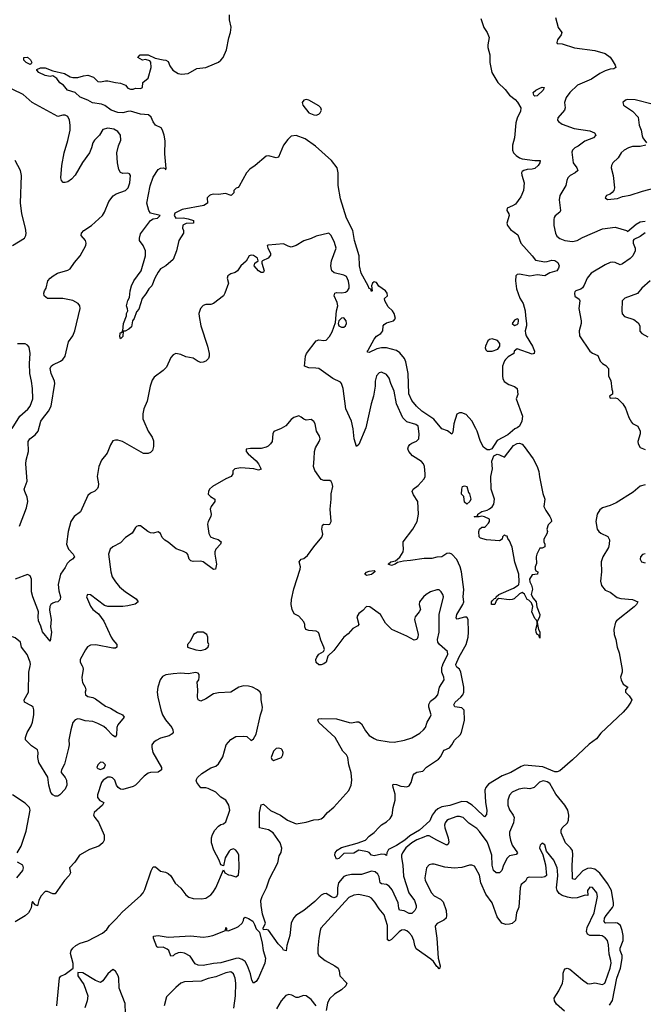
# Model space of a CAD drawing. Header units: inches. Extents: x 2001573 to 2220545, y 644482 to 846830.
# Tile 318 of 656: x 2046367 to 2051335, y 737302 to 745151. Entities that reach past the tile are written whole.
import ezdxf

# ---------------------------------------------------------------- set-up
doc = ezdxf.new("R2010")
doc.units = ezdxf.units.IN
doc.header["$MEASUREMENT"] = 0
for name, color, linetype in [('C0743', 7, 'Continuous'), ('C0744', 7, 'Continuous'), ('C0753', 7, 'Continuous'), ('C0754', 7, 'Continuous')]:
    doc.layers.add(name, color=color, linetype=linetype)

msp = doc.modelspace()

# ---------------------------------------------------------------- linework, layer by layer
at = {"layer": 'C0743', "color": 5}
for points, elevation in [([(2046865.2, 740000), (2046870.2, 739990), (2046872, 739970), (2046862.9, 739910), (2046863.8, 739883.8), (2046866.4, 739866.4), (2046888.7, 739830), (2046894.4, 739810), (2046888.8, 739790), (2046890.5, 739770), (2046910, 739757), (2046950, 739748), (2046970, 739738.5), (2047050, 739677.6), (2047090, 739662.4), (2047147.1, 739627.1), (2047187.3, 739610), (2047200.5, 739590), (2047147.9, 739530), (2047141.3, 739510), (2047139.5, 739450), (2047130, 739432.7), (2047110, 739444.7), (2047059.2, 739499.2), (2047036.8, 739516.8), (2046990, 739540.9), (2046950, 739555.4), (2046890, 739562.7), (2046850, 739574.5), (2046830, 739577), (2046808, 739570), (2046790, 739549.2), (2046773.6, 739490), (2046758.4, 739410), (2046760.7, 739370), (2046757.1, 739342.9), (2046723.1, 739216.9), (2046699.5, 739170), (2046698, 739158), (2046697.1, 739150), (2046730, 739110.4), (2046739, 739090), (2046742, 739050), (2046730, 739018.4), (2046688.1, 738971.9), (2046670, 738962.5), (2046650, 738962.2), (2046630, 738971.8), (2046616.5, 738990), (2046600.3, 739050), (2046592.1, 739112.1), (2046521, 739230), (2046511.2, 739270), (2046513.6, 739310), (2046509.4, 739330), (2046461.6, 739361.6), (2046414, 739410), (2046414.3, 739430), (2046427.4, 739470), (2046458.3, 739521.7), (2046469.8, 739550), (2046479.8, 739610), (2046480.9, 739650), (2046475.4, 739670), (2046462.5, 739682.5), (2046404.2, 739710), (2046402.6, 739730), (2046437.3, 739790), (2046439.2, 739950), (2046451.8, 740000)], 360), ([(2050000, 738710), (2049946.3, 738746.3), (2049901.1, 738790), (2049870, 738800.6), (2049850, 738798), (2049783.6, 738776.4), (2049770, 738768.4), (2049757.5, 738750), (2049752.6, 738730), (2049753.7, 738710), (2049780.1, 738630), (2049784.8, 738595.2), (2049780.7, 738579.3), (2049770, 738571.1), (2049690.8, 738610), (2049630, 738646.4), (2049610, 738645.9), (2049586.5, 738633.5), (2049530, 738614.6), (2049490, 738590.6), (2049442.7, 738550), (2049416.1, 738510), (2049408.4, 738490), (2049407.7, 738472.3), (2049418.7, 738410), (2049423.7, 738323.7), (2049467.5, 738190), (2049511.9, 738130), (2049526.9, 738090), (2049525, 738070), (2049514.8, 738050), (2049490, 738025), (2049470, 738025.2), (2049430, 738046.4), (2049393.7, 738053.7), (2049387.5, 738067.5), (2049382.5, 738110), (2049334.3, 738214.3), (2049310, 738242.8), (2049290, 738256.2), (2049250, 738261.9), (2049238.6, 738270), (2049230, 738319.6), (2049220, 738340), (2049199.3, 738359.3), (2049170, 738364.4), (2049090, 738338.1), (2049010, 738336.6), (2048970, 738329.9), (2048950, 738321.7), (2048906.6, 738270), (2048898.3, 738230), (2048899.6, 738180.4), (2048890, 738158.9), (2048870, 738151.6), (2048850, 738159), (2048810, 738185.4), (2048790, 738183), (2048768.9, 738171.1), (2048717.7, 738122.3), (2048630, 738050.4), (2048566.8, 738010), (2048547.9, 737990), (2048530.6, 737950), (2048520.4, 737850), (2048494.2, 737770), (2048490, 737729), (2048470, 737734.5), (2048461.1, 737750), (2048425, 737785), (2048350, 737894), (2048330, 737899.6), (2048310, 737895.3), (2048306, 737910), (2048326.3, 737950), (2048301.4, 738021.4), (2048289.8, 738090), (2048288.7, 738130), (2048299.2, 738160.8), (2048334, 738230), (2048356.6, 738303.4), (2048423.5, 738430), (2048435.6, 738484.4), (2048450, 738512), (2048454.3, 738545.7), (2048442.7, 738590), (2048387.4, 738670), (2048350, 738693.5), (2048278, 738710), (2048276.7, 738830), (2048290, 738892), (2048310, 738898.7), (2048366.3, 738846.3), (2048446, 738810), (2048500.5, 738770), (2048570, 738742), (2048650, 738754.6), (2048710, 738774), (2048750, 738774.6), (2048770, 738781.1), (2048790, 738796.5), (2048820.4, 738830), (2048870, 738873.4), (2048990, 739007.2), (2049007.9, 739050), (2049012.8, 739090), (2049007.7, 739147.7), (2048989.5, 739210.5), (2048980.7, 739270), (2048969.5, 739290), (2048940.8, 739320.8), (2048881.1, 739430), (2048750, 739549.7), (2048742, 739570), (2048750, 739577.1), (2048770, 739581.1), (2048890, 739577.2), (2048991.1, 739548.9), (2049010, 739546.5), (2049050, 739554.9), (2049070, 739553), (2049090, 739537.3), (2049121.8, 739481.8), (2049150, 739446), (2049190, 739420.4), (2049211.8, 739411.8), (2049310, 739394.9), (2049350, 739392.8), (2049433, 739407), (2049490, 739426), (2049555.1, 739464.9), (2049585.1, 739490), (2049600.4, 739510), (2049612.3, 739550), (2049637.3, 739590), (2049644.2, 739610), (2049626.9, 739670), (2049626.9, 739693.1), (2049641.1, 739718.9), (2049681.6, 739750), (2049697.7, 739770), (2049712, 739830), (2049749.7, 739890), (2049747.3, 739910), (2049731.1, 739951.1), (2049731, 739990), (2049734.3, 740000)], 360), ([(2050000, 738863.2), (2049970.8, 738890.8), (2049930, 738916.7), (2049890, 738918.3), (2049793, 738887), (2049730, 738875.9), (2049698.8, 738861.2), (2049677.2, 738842.8), (2049654.4, 738810), (2049635.2, 738764.8), (2049553.5, 738690), (2049475.4, 738644.6), (2049434.5, 738610), (2049370, 738569), (2049305.1, 738534.9), (2049292.2, 738510), (2049290.6, 738489.4), (2049277, 738497), (2049250, 738497.7), (2049190, 738484.5), (2049170, 738491.6), (2049151.5, 738511.5), (2049137.1, 738517.1), (2049070, 738529.6), (2049030, 738506.3), (2048950, 738503), (2048910, 738465.2), (2048890, 738459), (2048878, 738490), (2048881.1, 738510), (2048895.1, 738530), (2048930, 738551.1), (2049054.6, 738585.4), (2049121.2, 738610), (2049150, 738642), (2049190, 738672.4), (2049230, 738715.5), (2049250, 738732.7), (2049290, 738755.5), (2049317.8, 738782.2), (2049334.3, 738810), (2049342.4, 738870), (2049359.7, 738930), (2049357.4, 738977.4), (2049341.2, 739030), (2049339, 739050), (2049343.7, 739056.3), (2049370, 739055.5), (2049402.3, 739042.3), (2049430, 739037.6), (2049450, 739037.1), (2049470, 739044), (2049485.1, 739070), (2049501.6, 739130), (2049510, 739140.5), (2049530, 739152.2), (2049578.9, 739161.1), (2049608.2, 739191.8), (2049704.6, 739255.4), (2049723.5, 739276.5), (2049741.3, 739318.7), (2049750, 739327.3), (2049790, 739347.7), (2049809.7, 739370.3), (2049832.1, 739407.9), (2049876.3, 739450), (2049885.7, 739470), (2049911.5, 739568.5), (2049908.3, 739648.3), (2049890, 739666.2), (2049834.5, 739674.5), (2049825.3, 739690), (2049835.3, 739710), (2049882.2, 739750), (2049898, 739770), (2049904.8, 739790), (2049905.6, 739830), (2049880.4, 739950), (2049870, 739972.8), (2049849, 739990), (2049845, 740000)], 340), ([(2046662.4, 737290), (2046685.6, 737514.4), (2046694.2, 737525.8), (2046730, 737543.2), (2046793.2, 737590), (2046791.9, 737628.1), (2046772.5, 737707.5), (2046776, 737730), (2046789.6, 737750), (2046813.2, 737770), (2046850, 737790.4), (2046910, 737808), (2047027, 737870), (2047060.7, 737899.3), (2047083.6, 737930), (2047136.9, 737983.1), (2047182.9, 738037.1), (2047331.8, 738168.2), (2047349.8, 738190.2), (2047362.9, 738217.1), (2047414.6, 738365.4), (2047430, 738397.3), (2047450, 738399.1), (2047490, 738363.8), (2047530, 738355.5), (2047550, 738344), (2047570, 738327.3), (2047606.7, 738266.7), (2047650, 738226.7), (2047690, 738174), (2047715.6, 738155.6), (2047750, 738144.9), (2047816.2, 738143.8), (2047850, 738148.9), (2047890, 738175.3), (2047907.1, 738192.9), (2047929.7, 738230), (2047990, 738374), (2048001, 738350), (2048030, 738333.4), (2048050, 738332.7), (2048090, 738319.1), (2048110, 738330.4), (2048115.8, 738390), (2048112.2, 738490), (2048105.2, 738510), (2048090, 738532), (2048070, 738542.7), (2048046, 738534), (2048036.2, 738523.8), (2048003, 738470), (2047990, 738406), (2047970, 738415.3), (2047957, 738450), (2047913.6, 738530), (2047894.5, 738590), (2047895.1, 738630), (2047903.3, 738656.7), (2047922, 738690), (2047950, 738723), (2047970, 738735.5), (2047990, 738740.7), (2048010, 738756), (2048040.4, 738850), (2048032.8, 738890), (2048009.6, 738930), (2047970, 738954.5), (2047930, 738992), (2047870, 739023.8), (2047850, 739028.6), (2047810, 739027.8), (2047778.3, 739070), (2047771.8, 739090), (2047784.5, 739110), (2047818.9, 739141.1), (2047890, 739186.4), (2047930, 739201.6), (2047950, 739219.1), (2047986, 739274), (2048010.9, 739370), (2048050, 739412.9), (2048090, 739436.9), (2048150, 739440.4), (2048176.4, 739436.4), (2048210, 739406), (2048230, 739418.8), (2048250, 739456), (2048286, 739610), (2048299.5, 739650), (2048302, 739670), (2048292, 739730), (2048291.6, 739770), (2048284.2, 739790), (2048261.6, 739810), (2048222.7, 739830), (2048190, 739839.2), (2048150, 739840.4), (2048114, 739830), (2048050, 739789.6), (2047950, 739784.7), (2047910, 739776), (2047850, 739736.2), (2047810, 739719.3), (2047790, 739728.7), (2047784.5, 739750), (2047787.3, 739810), (2047781.2, 739870), (2047793.2, 739890), (2047798, 739910), (2047797, 739930), (2047790, 739941.2), (2047770, 739946.6), (2047710, 739937.4), (2047650, 739941.5), (2047590, 739937.8), (2047530.2, 739929.8), (2047505.7, 739914.3), (2047487.2, 739890), (2047466.4, 739830), (2047463.1, 739790), (2047467.2, 739750), (2047490.3, 739650), (2047504.6, 739610), (2047530, 739570.4), (2047579.5, 739510), (2047588.5, 739490), (2047590.4, 739470), (2047581.4, 739458.6), (2047557.4, 739442.6), (2047490, 739423.5), (2047453.9, 739406.1), (2047433, 739390), (2047420.4, 739370), (2047418.7, 739350), (2047429, 739310), (2047496.9, 739190), (2047496.5, 739170), (2047470, 739153.3), (2047410, 739150.9), (2047390, 739145.4), (2047358, 739122), (2047291, 739049), (2047270, 739038.5), (2047190, 739015), (2047170, 739017.6), (2047152.8, 739030), (2047139.1, 739050), (2047124.2, 739090), (2047107.1, 739107.1), (2047090, 739112.2), (2047068.2, 739111.8), (2047033, 739090), (2047019.3, 739070), (2046988.3, 738971.7), (2046987.7, 738950), (2047006.8, 738926.8), (2047038.8, 738910), (2047028, 738890), (2046961.3, 738830), (2046956.5, 738810), (2046966, 738790), (2046993.9, 738753.8), (2047041.4, 738650), (2047040.2, 738610), (2047030.2, 738589.8), (2046996.8, 738563.2), (2046923.8, 738536.2), (2046844.4, 738490), (2046805.5, 738434.5), (2046762.8, 738390), (2046773, 738350), (2046762.4, 738330), (2046723.1, 738290), (2046650, 738183.7), (2046630, 738182.9), (2046590, 738200.7), (2046570, 738200.9), (2046535.6, 738164.4), (2046520.5, 738130), (2046510, 738088), (2046490, 738095.3), (2046470, 738122), (2046464, 738110), (2046458.4, 738070), (2046449.1, 738050), (2046436.9, 738030), (2046411.6, 738008.4), (2046330, 737959.3)], 380), ([(2046348, 738510), (2046378.2, 738561.8), (2046418.2, 738681.8), (2046451.6, 738850), (2046445.2, 738870), (2046410, 738906.2), (2046310, 738972.6)], 380), ([(2046345.2, 738310), (2046392.3, 738370), (2046397, 738390), (2046392, 738410), (2046350, 738434)], 380), ([(2050000, 738385.1), (2049990, 738402.7), (2049970, 738412), (2049951.7, 738411.7), (2049890, 738393.3), (2049827.3, 738387.3), (2049754.1, 738394.1), (2049670, 738418.3), (2049650, 738420.5), (2049630, 738413.6), (2049606.7, 738390), (2049594.6, 738310), (2049598, 738290), (2049647.4, 738190), (2049670, 738167.8), (2049720.7, 738140.7), (2049740, 738120), (2049765.5, 738050), (2049768.4, 738010), (2049764.9, 737990), (2049747.3, 737972.7), (2049693.3, 737946.7), (2049679.1, 737930), (2049678, 737922), (2049690.2, 737830), (2049700.2, 737670), (2049715.8, 737610), (2049714.4, 737590), (2049710, 737585.1), (2049699, 737599), (2049690, 737602.6), (2049662.9, 737642.9), (2049643, 737663), (2049525.4, 737745.4), (2049514.9, 737770), (2049506.6, 737810), (2049490, 737847), (2049470.9, 737870.9), (2049450, 737887.8), (2049430, 737894.7), (2049410, 737892.1), (2049390, 737881), (2049330, 737819.2), (2049310, 737808.3), (2049296.2, 737816.2), (2049297, 737930), (2049270, 738016), (2049230, 738062), (2049197.3, 738117.4), (2049170, 738149.1), (2049150, 738158), (2049070, 738176.3), (2049030, 738172.9), (2048990, 738153.6), (2048767.2, 737910), (2048759.6, 737890), (2048749.4, 737830.6), (2048741.1, 737750), (2048743.1, 737710), (2048750.6, 737690), (2048800.4, 737650), (2048877.6, 737610), (2048903.7, 737590), (2048912.2, 737570), (2048918, 737530), (2048974, 737470), (2048965.7, 737450), (2048930, 737416.8), (2048876.3, 737383.7), (2048835.3, 737344.7), (2048819.6, 737310), (2048808.1, 737251.9)], 380), ([(2047211.3, 737230), (2047207.9, 737307.9), (2047160.5, 737430), (2047157.4, 737510), (2047151.2, 737530), (2047130, 737565.2), (2047110, 737579), (2047070, 737544.5), (2047030, 737489.5), (2047010, 737476.9), (2046970, 737490.9), (2046870, 737554), (2046830, 737555.3), (2046831.3, 737530), (2046879.1, 737459.1), (2046910.3, 737370.3), (2046904.4, 737330), (2046886.1, 737273.9)], 380), ([(2048072.5, 737270), (2048086.1, 737370), (2048089, 737470), (2048082.5, 737510), (2048070, 737544.5), (2048050, 737559.7), (2048010, 737553.4), (2047930, 737520.2), (2047870, 737506.9), (2047812.3, 737487.7), (2047678.9, 737481.1), (2047652, 737470), (2047610, 737436.3), (2047538, 737362), (2047516.9, 737290)], 380), ([(2048729.2, 737289.2), (2048690, 737339.3), (2048650, 737369.7), (2048627.5, 737372.5), (2048584.4, 737355.6), (2048570, 737356.9), (2048535.4, 737375.4), (2048510, 737380.7), (2048488.5, 737371.5), (2048449.5, 737330.5), (2048414.2, 737265.8)], 380)]:
    msp.add_lwpolyline(points, dxfattribs=dict(at, elevation=elevation))
for points, elevation in [([(2048430, 739345.2), (2048410, 739341.2), (2048390, 739320.9), (2048370.8, 739270), (2048375.3, 739255.3), (2048390, 739246.8), (2048452.7, 739270), (2048463.7, 739290), (2048466, 739310), (2048459, 739330), (2048450, 739339)], 380), ([(2047010, 739231.8), (2046988.7, 739211.3), (2046983, 739190), (2046990, 739180.7), (2047010, 739173), (2047030, 739181.3), (2047043.7, 739190), (2047051.8, 739210), (2047033.2, 739230)], 380), ([(2048230, 737469.6), (2048215.6, 737495.6), (2048205.5, 737545.5), (2048181.1, 737610), (2048162.1, 737642.1), (2048140.5, 737660.5), (2048110, 737669.1), (2048090, 737668.4), (2047970, 737633.3), (2047910, 737628.4), (2047830, 737612.2), (2047790, 737613.3), (2047765.4, 737625.4), (2047725.1, 737685.1), (2047679, 737710), (2047650, 737715.4), (2047630, 737711.2), (2047601.6, 737698.4), (2047590, 737688.3), (2047570, 737686), (2047556, 737730), (2047542, 737742), (2047510, 737756.3), (2047470, 737755.1), (2047461, 737761), (2047432.3, 737830), (2047434, 737846), (2047470, 737851.5), (2047550, 737837), (2047730, 737847.2), (2047830, 737836.5), (2047870, 737842), (2047905.2, 737850), (2048006, 737890), (2048010, 737914), (2048014, 737910), (2048014, 737890), (2048026.8, 737886.8), (2048090, 737911.3), (2048110, 737923.2), (2048138.5, 737950), (2048149.8, 737970), (2048151.5, 737988.5), (2048164.5, 737995.5), (2048190, 737985.4), (2048223.6, 737963.6), (2048239, 737938.9), (2048250, 737903.8), (2048276.3, 737876.3), (2048298, 737790), (2048306.5, 737730), (2048325.2, 737670), (2048320.9, 737630), (2048270, 737512.3), (2048250, 737483.6)], 360)]:
    msp.add_lwpolyline(points, close=True, dxfattribs=dict(at, elevation=elevation))
at = {"layer": 'C0744', "color": 5}
for points, elevation in [([(2050000, 741892.8), (2049970, 741953.2), (2049923.1, 742003.1), (2049890, 742018), (2049870, 742018), (2049850, 742006), (2049824.7, 741930), (2049816.9, 741863.1), (2049810, 741846), (2049774.8, 741874.8), (2049730, 741889), (2049667.4, 741967.4), (2049571.2, 742030), (2049527.8, 742070), (2049490, 742116.2), (2049467.1, 742170), (2049462.9, 742330), (2049442.6, 742422.6), (2049431.8, 742450), (2049396.6, 742496.7), (2049370, 742513.6), (2049330, 742525.8), (2049290, 742534.5), (2049250, 742536), (2049211.2, 742528.8), (2049150, 742499.3), (2049140.2, 742500.2), (2049134, 742510), (2049142.9, 742517.1), (2049190, 742604.4), (2049210, 742627.2), (2049243.6, 742650), (2049260.5, 742670), (2049262, 742710), (2049270, 742721.6), (2049290, 742734), (2049345.2, 742750), (2049360.9, 742770), (2049349.4, 742810), (2049338, 742830), (2049303.5, 742863.5), (2049276.3, 742910), (2049272.7, 742930), (2049298, 742950), (2049295.4, 742970), (2049281.3, 742990), (2049227.5, 743027.5), (2049210, 743055.6), (2049190, 743062), (2049178, 743050), (2049170.4, 743030), (2049176, 742990), (2049170, 742985.2), (2049164, 743004), (2049150, 743009.3), (2049144.2, 743030), (2049088.6, 743130), (2049073.6, 743190), (2049072.8, 743270), (2049034.3, 743390), (2049022.3, 743470), (2048971.9, 743570), (2048924, 743724), (2048905.3, 743830), (2048905.5, 743930), (2048896.2, 743970), (2048850, 744028.2), (2048723.2, 744143.2), (2048641.4, 744201.4), (2048570, 744228.8), (2048530, 744222.6), (2048502.5, 744197.5), (2048468.7, 744150), (2048430, 744055.3), (2048410, 744049.2), (2048350, 744066.6), (2048330, 744063.7), (2048242, 743990), (2048199.4, 743960.6), (2048174, 743930), (2048116.8, 743823.2), (2048107.1, 743812.9), (2048091.6, 743808.4), (2048074, 743790), (2048072, 743770), (2048052, 743750), (2048006.3, 743766.3), (2047950, 743756.9), (2047910, 743761), (2047890, 743755.1), (2047879.1, 743750), (2047862, 743730), (2047863, 743690), (2047833.4, 743670), (2047662.3, 743637.7), (2047604.4, 743610), (2047597.6, 743590), (2047610, 743568.2), (2047669.3, 743570.7), (2047710, 743562.8), (2047752, 743550), (2047752, 743530), (2047694.6, 743525.4), (2047666.7, 743513.3), (2047663.8, 743490), (2047672, 743472), (2047673.4, 743450), (2047633.8, 743390), (2047617.6, 743310), (2047590, 743239.3), (2047532.1, 743187.9), (2047490, 743164.2), (2047470, 743139.5), (2047443.1, 743090), (2047418.9, 743030), (2047394.8, 743005.2), (2047372.9, 742967.1), (2047344.2, 742930), (2047315.1, 742844.9), (2047298.5, 742821.5), (2047279.3, 742770), (2047266, 742750), (2047256.9, 742703.1), (2047236.7, 742683.3), (2047207.3, 742667.3), (2047192.7, 742667.3), (2047190, 742626), (2047170, 742606), (2047164.7, 742624.7), (2047166.6, 742650), (2047170, 742658), (2047182, 742658), (2047188.9, 742671.1), (2047193.3, 742730), (2047219.3, 742790), (2047217.2, 742810), (2047228, 742830), (2047227.3, 742847.3), (2047218, 742870), (2047230, 742914), (2047242, 742938), (2047246.6, 742990), (2047257.2, 743030), (2047277.2, 743070), (2047336, 743150), (2047368.9, 743268.9), (2047369.2, 743310), (2047352.1, 743352.1), (2047321.2, 743390), (2047320.9, 743410), (2047330, 743444.7), (2047409.4, 743550.6), (2047430, 743562.8), (2047466, 743570), (2047486, 743590), (2047409.3, 743609.3), (2047395.3, 743630), (2047381.3, 743690), (2047405.9, 743825.9), (2047430, 743896.9), (2047470, 743956), (2047490, 743968.5), (2047511.6, 743971.6), (2047526, 743966), (2047530, 743954), (2047535.3, 743964.7), (2047522.9, 744082.9), (2047526.3, 744186.3), (2047517.2, 744230), (2047504.5, 744270), (2047493.2, 744290), (2047449.8, 744309.8), (2047430, 744337), (2047414.6, 744374.6), (2047392.5, 744392.5), (2047330, 744398.8), (2047250, 744421.6), (2047230, 744420.5), (2047190, 744409), (2047150, 744411.3), (2047096.9, 744430), (2047046.5, 744466.5), (2047018.5, 744478.5), (2046948.2, 744488.2), (2046910, 744511.2), (2046850, 744535.1), (2046809.8, 744569.8), (2046749.3, 744590), (2046715.1, 744630), (2046688.2, 744648.2), (2046662.8, 744682.8), (2046639.3, 744699.3), (2046630, 744702.9), (2046610, 744697.6), (2046570, 744707), (2046519.3, 744730), (2046504, 744750), (2046504.7, 744755.3), (2046532, 744768), (2046570, 744766.7), (2046630, 744743), (2046723.8, 744723.8), (2046770, 744696), (2046790, 744690.8), (2046830, 744691), (2046874.8, 744705.2), (2046910, 744708), (2046954.3, 744694.3), (2046990, 744658.8), (2047010, 744655.5), (2047050, 744664.4), (2047070, 744663.8), (2047130, 744650.4), (2047170, 744646.7), (2047210.5, 744630.5), (2047230, 744604.7), (2047250, 744598), (2047270, 744598), (2047290, 744604.7), (2047330, 744602), (2047346, 744610), (2047348.7, 744650), (2047390, 744684.7), (2047414.7, 744770), (2047412.1, 744812.1), (2047403.2, 744823.2), (2047370, 744835.3), (2047346, 744830), (2047308, 744850), (2047326, 744870), (2047390, 744870.4), (2047445.2, 744845.2), (2047510, 744830.7), (2047532, 744830), (2047550, 744818), (2047562.5, 744782.5), (2047587.9, 744747.9), (2047630, 744722.8), (2047655.9, 744715.9), (2047710, 744723.8), (2047778.7, 744761.3), (2047850, 744770.5), (2047870, 744778), (2047950, 744813), (2047970, 744828), (2047987, 744850), (2048015.1, 744910), (2048033.6, 745006.4), (2048047, 745050), (2048051.9, 745091.9), (2048039.5, 745150), (2048038, 745190)], 320), ([(2046365.2, 741114.8), (2046420.3, 741259.7), (2046431.4, 741310), (2046425.9, 741345.9), (2046407.1, 741390), (2046403.5, 741410), (2046427, 741473), (2046415.8, 741610), (2046418.8, 741641.2), (2046436.1, 741710), (2046435.8, 741790), (2046448.8, 741811.2), (2046490, 741842.4), (2046513.1, 741870), (2046536.8, 741950), (2046547.6, 741970), (2046597, 742030), (2046617.3, 742070), (2046647.7, 742250), (2046643.8, 742270), (2046617.8, 742330), (2046610.8, 742370), (2046619.1, 742390), (2046630, 742400.9), (2046693.6, 742430), (2046710, 742442.6), (2046730, 742470.4), (2046757.3, 742582.6), (2046789.8, 742630), (2046806.2, 742670), (2046848.2, 742850), (2046846, 742870), (2046831.8, 742890), (2046791.8, 742911.8), (2046710, 742929.8), (2046589.6, 742929.6), (2046562, 742950), (2046559, 742970), (2046565.2, 742990), (2046579.3, 743010), (2046592.7, 743070), (2046609.2, 743090), (2046632.7, 743110), (2046669.2, 743130), (2046750, 743153.8), (2046770, 743166.5), (2046803.5, 743216.5), (2046850, 743268.2), (2046895.1, 743350), (2046897.4, 743370), (2046891.1, 743391.1), (2046856, 743430), (2046860.7, 743450), (2046878.4, 743470), (2046940.5, 743510), (2047027, 743590), (2047042.8, 743617.2), (2047077, 743703), (2047112.9, 743747.1), (2047135.8, 743764.2), (2047210, 743790.4), (2047231, 743810), (2047244.2, 743850), (2047249, 743910), (2047243.1, 743923.1), (2047230, 743929), (2047190, 743925.2), (2047170, 743934), (2047158, 743958), (2047146, 744010), (2047140.5, 744090), (2047154.5, 744145.5), (2047173, 744190), (2047171, 744231), (2047150, 744260.9), (2047118.3, 744278.3), (2047070, 744286.6), (2047030, 744276), (2047004, 744230), (2046962.4, 744190), (2046950.4, 744170), (2046940.3, 744130), (2046922.6, 744090), (2046867.2, 744012.8), (2046809.2, 743910.8), (2046779.9, 743880.1), (2046750, 743859.5), (2046730, 743852.3), (2046712.9, 743852.9), (2046699.3, 743870), (2046694.5, 743890), (2046702, 743990), (2046720.4, 744090), (2046751.6, 744188.4), (2046768.4, 744270), (2046769.7, 744310), (2046764.7, 744350), (2046750, 744379.5), (2046729, 744391), (2046710, 744391.1), (2046670, 744379.7), (2046467.8, 744490), (2046393.9, 744553.9), (2046230, 744634.9)], 340), ([(2046309.4, 743350), (2046405.6, 743410), (2046417, 743430), (2046419.3, 743450), (2046414.5, 743490), (2046384, 743604), (2046372.5, 743692.5), (2046381.7, 743910), (2046372.5, 743950), (2046330.8, 744030)], 360), ([(2049845, 740000), (2049841, 740010), (2049868.8, 740071.2), (2049923, 740170), (2049939.2, 740230), (2049941.8, 740270), (2049938.8, 740370), (2049930, 740389.7), (2049910, 740388.4), (2049851.4, 740371.4), (2049843.8, 740383.8), (2049849.1, 740410), (2049898.5, 740490), (2049905.8, 740510), (2049899.1, 740550), (2049906.3, 740610), (2049887.6, 740750), (2049876.7, 740790), (2049850, 740848), (2049810.6, 740890), (2049790, 740897.6), (2049770, 740897), (2049730, 740868.2), (2049690, 740866), (2049650, 740856.8), (2049590, 740856.2), (2049481.1, 740838.9), (2049425.3, 740834.7), (2049375.9, 740824.1), (2049359.3, 740810), (2049330, 740799.1), (2049303.6, 740810), (2049322.9, 740830), (2049361.7, 740838.3), (2049394.5, 740865.5), (2049420.9, 740910), (2049425.8, 740930), (2049420.8, 740970), (2049423.1, 740990), (2049499.3, 741090), (2049533, 741150), (2049543.1, 741210), (2049539, 741310), (2049503.9, 741363.9), (2049495.1, 741390), (2049500.9, 741410), (2049540.8, 741439.2), (2049589.8, 741490), (2049596.8, 741510), (2049597.3, 741530), (2049591.4, 741590), (2049584.5, 741610), (2049568, 741630), (2049495.2, 741675.2), (2049468, 741708), (2049460.3, 741730), (2049464.2, 741750), (2049476.3, 741763.7), (2049490, 741774.9), (2049527.6, 741792.4), (2049545.6, 741810), (2049550.8, 741849.2), (2049541, 741910), (2049523.3, 741923.3), (2049450, 741946.3), (2049418.7, 741978.7), (2049369.1, 742089.1), (2049351.2, 742190), (2049323.9, 742250), (2049310, 742292.7), (2049290, 742322.7), (2049250, 742341.2), (2049230, 742335.1), (2049210, 742312.3), (2049199.5, 742270), (2049199.5, 742230), (2049186.9, 742150), (2049168.4, 742090), (2049123.4, 741896.7), (2049070, 741763.7), (2049050, 741749.2), (2049030.9, 741810.9), (2049022.6, 741890), (2049010.7, 741950), (2048966, 742050), (2048944, 742210), (2048931.4, 742251.4), (2048922, 742262), (2048862.9, 742290), (2048750, 742369.7), (2048725.3, 742374.7), (2048670, 742375.1), (2048636, 742390), (2048643.8, 742470), (2048650.9, 742490), (2048728.3, 742590), (2048750, 742598), (2048790, 742592.8), (2048810, 742596), (2048835, 742625), (2048856.2, 742663.8), (2048883.3, 742736.7), (2048889.8, 742830), (2048900.4, 742870), (2048897.3, 742897.3), (2048872.3, 742950), (2048877.2, 742970), (2048890, 742976.4), (2048933.8, 742973.8), (2048962, 742978), (2048979.8, 742990), (2048990.7, 743010), (2048992.7, 743032.7), (2048987.5, 743067.5), (2048970, 743105.1), (2048950, 743116), (2048873.1, 743133.1), (2048853.7, 743150), (2048850, 743159.3), (2048844.8, 743190), (2048851.5, 743228.5), (2048888, 743330), (2048875.3, 743375.3), (2048849, 743430), (2048830, 743449), (2048730, 743425.1), (2048690, 743406.6), (2048630, 743389.3), (2048570, 743352), (2048530, 743339.3), (2048504.8, 743344.8), (2048470, 743365.2), (2048345.7, 743354.3), (2048339.1, 743350), (2048344.4, 743330), (2048365.5, 743290), (2048364.5, 743275.5), (2048346, 743250), (2048301, 743230), (2048296.8, 743223.2), (2048294.9, 743210), (2048314, 743150), (2048310, 743138), (2048303.6, 743136.4), (2048290, 743135.3), (2048270, 743149), (2048236, 743190), (2048241.2, 743210), (2048266, 743230), (2048262.9, 743250), (2048230, 743272.8), (2048210, 743275.3), (2048194, 743270), (2048172.5, 743227.5), (2048130, 743189.2), (2048102.8, 743150), (2048084.4, 743135.6), (2048050, 743125.1), (2048026.4, 743110), (2048021.3, 743090), (2048030.5, 743050), (2048002, 742970), (2047990.8, 742950), (2047910, 742889.5), (2047890, 742882), (2047850, 742880.7), (2047830, 742874), (2047806.4, 742850), (2047794, 742810), (2047795.8, 742784.2), (2047810.3, 742710), (2047862.2, 742550), (2047876.1, 742490), (2047876.9, 742470), (2047870.2, 742450), (2047850, 742428.5), (2047830, 742420.3), (2047810, 742419.2), (2047787.7, 742427.7), (2047750, 742454), (2047690, 742463), (2047650, 742483.6), (2047610, 742489.4), (2047590, 742479.3), (2047570, 742457.2), (2047537.8, 742382.2), (2047510, 742355.4), (2047437.6, 742302.4), (2047422.6, 742277.4), (2047405.3, 742230), (2047383.1, 742110), (2047356.4, 742050), (2047347, 742010), (2047348.8, 741970), (2047355.3, 741950), (2047390, 741870.7), (2047422.4, 741822.4), (2047434.2, 741794.2), (2047434.2, 741750), (2047423.9, 741716.1), (2047410, 741700.4), (2047390, 741691.9), (2047353.5, 741693.5), (2047186, 741790), (2047150, 741800.5), (2047130, 741800.5), (2047110, 741794.5), (2047090, 741761.2), (2047065.1, 741694.9), (2047019.5, 741640.5), (2046997.1, 741590), (2046984.9, 741510), (2046994, 741450), (2046992.3, 741427.7), (2046986.2, 741413.8), (2046966.6, 741393.4), (2046930, 741375.6), (2046910, 741357.6), (2046851.2, 741228.8), (2046801.6, 741190), (2046774, 741150), (2046752.2, 741070), (2046739.5, 740970), (2046755.5, 740930), (2046792.7, 740890), (2046804.9, 740870), (2046788, 740850), (2046764.2, 740835.8), (2046744.6, 740815.4), (2046730, 740783), (2046693.1, 740730), (2046674.9, 740650), (2046678, 740598), (2046691.7, 740550), (2046690, 740529), (2046670, 740509.3), (2046650, 740509.2), (2046630, 740501.2), (2046616, 740490), (2046606.9, 740473.1), (2046605.5, 740445.5), (2046617.3, 740370), (2046613.4, 740310), (2046619.5, 740270), (2046610, 740198), (2046550, 740271.8), (2046536.8, 740316.8), (2046518.2, 740358.2), (2046514, 740390), (2046516.9, 740430), (2046512.8, 740447.2), (2046471.6, 740550), (2046461, 740590), (2046462, 740690), (2046450, 740718), (2046430, 740729.4), (2046330, 740692.3)], 340), ([(2046308.4, 741891.6), (2046368.2, 741990), (2046433.3, 742046.7), (2046451.4, 742070), (2046470.8, 742130), (2046469.8, 742210), (2046462.5, 742270), (2046449, 742330), (2046446.5, 742410), (2046450.9, 742490.9), (2046441.5, 742541.4), (2046430, 742557), (2046410, 742567.3), (2046350, 742567.9)], 360), ([(2049734.3, 740000), (2049740.6, 740019.4), (2049777.4, 740090), (2049774.3, 740114.3), (2049712.3, 740170), (2049699.1, 740190), (2049694.3, 740210), (2049709.8, 740270), (2049708.8, 740410), (2049744.5, 740550), (2049739.3, 740570), (2049725.2, 740590), (2049710, 740605.2), (2049690, 740607), (2049640.7, 740590), (2049605.5, 740570), (2049583.8, 740550), (2049553.4, 740510), (2049548.8, 740490), (2049560.5, 740450), (2049550.4, 740430), (2049516.4, 740390), (2049512, 740370), (2049540.3, 740250), (2049538.7, 740230), (2049530, 740209.4), (2049510, 740204.2), (2049450, 740238.2), (2049330.8, 740290.8), (2049281.4, 740341.4), (2049242, 740410), (2049156.2, 740470), (2049130, 740472.4), (2049099.6, 740440.4), (2049070, 740418), (2049052, 740390), (2049070, 740329.4), (2049060.9, 740319.1), (2049021.7, 740298.3), (2048984.7, 740255.3), (2048950, 740229.6), (2048870, 740122), (2048822.9, 740077.1), (2048808.4, 740030), (2048790, 740015.8), (2048770, 740007.8), (2048750, 740007.8), (2048730, 740026.6), (2048726.6, 740050), (2048733.5, 740070), (2048750, 740094), (2048786.5, 740113.5), (2048795.6, 740130), (2048791.3, 740150), (2048764.9, 740204.9), (2048753.8, 740253.8), (2048746.7, 740266.7), (2048730, 740276.4), (2048670, 740282.8), (2048647.3, 740290), (2048637.6, 740310), (2048639.6, 740330), (2048629.5, 740350), (2048590, 740397.2), (2048554.6, 740414.6), (2048537.2, 740450), (2048529.1, 740489.1), (2048532.3, 740530), (2048550, 740614.8), (2048602.7, 740770), (2048605.1, 740790), (2048593.2, 740830), (2048608.7, 740850), (2048630, 740856.5), (2048659.9, 740880.1), (2048710.9, 740950), (2048774.5, 741025.5), (2048781.1, 741050), (2048774.8, 741090), (2048779.5, 741120.5), (2048790, 741130.6), (2048830, 741126), (2048839, 741130), (2048849.3, 741150.7), (2048839.7, 741250), (2048849.7, 741330), (2048848.2, 741371.8), (2048860.5, 741430), (2048855.2, 741455.2), (2048849.7, 741469.6), (2048837.5, 741477.5), (2048790, 741476.9), (2048770, 741485.1), (2048718.4, 741558.4), (2048706.9, 741590), (2048714.2, 741650), (2048714.5, 741710), (2048722.9, 741737.1), (2048754, 741790), (2048759.6, 741810), (2048755.6, 741830), (2048732.3, 741872.3), (2048721.3, 741930), (2048710, 741949.4), (2048690, 741963.7), (2048650, 741957.6), (2048630, 741965.6), (2048610, 741983.7), (2048590, 741994), (2048550, 741980.5), (2048530, 741965.1), (2048487.4, 741912.6), (2048450, 741892.3), (2048390.8, 741869.2), (2048384, 741850), (2048377.3, 741790), (2048365.5, 741770), (2048347.4, 741752.6), (2048330, 741742.9), (2048290, 741733), (2048206.7, 741733.3), (2048172, 741728), (2048171.3, 741710), (2048186.8, 741690), (2048250, 741634), (2048270, 741610.7), (2048290, 741568.7), (2048270, 741560.9), (2048231.5, 741571.5), (2048130, 741579.6), (2048082, 741570), (2048065.8, 741554.2), (2048066, 741530), (2048052, 741510), (2048010, 741492), (2047904, 741430), (2047880.5, 741410), (2047870.4, 741390), (2047868, 741370), (2047887.3, 741350), (2047922.8, 741330), (2047922.8, 741322.8), (2047922, 741310), (2047892.7, 741270), (2047884.9, 741250), (2047892, 741210), (2047890.4, 741190), (2047868.8, 741150), (2047864.6, 741130), (2047874.7, 741054.7), (2047887.8, 741027.8), (2047910, 741017), (2047947.7, 741007.8), (2047972.4, 740990), (2047966.7, 740970), (2047930, 740931.5), (2047921.8, 740910), (2047921.2, 740890), (2047934.2, 740810), (2047928, 740772), (2047910, 740769.7), (2047830, 740828.5), (2047810, 740836.1), (2047750, 740832.2), (2047730, 740836.9), (2047716.9, 740850), (2047707.3, 740887.2), (2047698.4, 740898.4), (2047673, 740913), (2047614.2, 740934.2), (2047550, 740987.3), (2047522.3, 741002.3), (2047502.9, 741022.9), (2047490, 741056), (2047470, 741069.2), (2047430, 741058), (2047410, 741060.9), (2047389.2, 741070), (2047330, 741117), (2047310, 741117), (2047298.8, 741110), (2047290, 741102.7), (2047262.2, 741057.8), (2047210, 741024.7), (2047170, 740980.5), (2047110, 740949.6), (2047086.7, 740930), (2047074, 740890), (2047093.1, 740750), (2047104.6, 740710), (2047129.4, 740669.4), (2047163.1, 740630), (2047210, 740590.3), (2047295.4, 740535.4), (2047310.4, 740510), (2047286.9, 740493.1), (2047230, 740479.8), (2047190, 740474.5), (2047070, 740473.6), (2047042.7, 740482.7), (2046930, 740566.6), (2046906.8, 740570), (2046900.5, 740550), (2046930, 740477.3), (2046950, 740448.7), (2046994.7, 740414.7), (2047037.6, 740357.6), (2047096.5, 740230), (2047110, 740206.7), (2047141.3, 740170), (2047142, 740150), (2047130, 740142.4), (2047110, 740141.1), (2046972.7, 740167.3), (2046930, 740165.4), (2046908.2, 740151.8), (2046891.2, 740128.8), (2046848.4, 740050), (2046850.3, 740030), (2046865.2, 740000)], 360), ([(2050000, 741188.2), (2049988, 741188), (2049992, 741192), (2050000, 741192)], 320), ([(2046451.8, 740000), (2046454.3, 740010), (2046451.1, 740030), (2046427.6, 740090), (2046382, 740150), (2046373, 740190), (2046330, 740223.6), (2046310, 740231.3), (2046250, 740223.8), (2046210.4, 740210), (2046173.3, 740186.7), (2046150, 740177.8), (2046070, 740168), (2046010.7, 740150), (2045930, 740118), (2045870, 740083.5), (2045830, 740053.8), (2045774.2, 740000)], 360)]:
    msp.add_lwpolyline(points, dxfattribs=dict(at, elevation=elevation))
for points, elevation in [([(2046450, 744795.1), (2046419.5, 744810), (2046399.3, 744830), (2046401.2, 744850), (2046430, 744851.6), (2046452.5, 744832.5), (2046463, 744810), (2046459.5, 744800.5)], 320), ([(2048650, 744514), (2048630, 744508.7), (2048618.8, 744490), (2048622.8, 744470), (2048671, 744410), (2048710, 744392.7), (2048730, 744390.5), (2048750, 744398), (2048762, 744410), (2048771.5, 744430), (2048766, 744450), (2048750, 744466), (2048670, 744509.3)], 320), ([(2048950, 742773.6), (2048930, 742772.7), (2048910.6, 742750), (2048904, 742730), (2048910.6, 742710), (2048930, 742699.5), (2048950, 742700.9), (2048962.4, 742710), (2048969.6, 742730), (2048967.6, 742750)], 340), ([(2049930, 741288), (2049910, 741306), (2049906, 741350), (2049888, 741370), (2049888.7, 741408.7), (2049895.3, 741430), (2049910, 741435.5), (2049930.5, 741430), (2049942, 741382), (2049950, 741372), (2049962, 741330), (2049954, 741310)], 320), ([(2049130, 740719.7), (2049116.9, 740730), (2049130, 740746), (2049150, 740754.7), (2049190, 740760.7), (2049196.4, 740756.4), (2049197.1, 740750), (2049170, 740729)], 340), ([(2047782.8, 740270), (2047752.4, 740250), (2047724.9, 740195.1), (2047702.8, 740170), (2047702.8, 740150), (2047770, 740127.2), (2047810, 740123.8), (2047830, 740127.7), (2047847.2, 740132.8), (2047869.3, 740150.7), (2047872.7, 740170), (2047866, 740190), (2047865.2, 740230), (2047859.3, 740250), (2047827.8, 740267.8)], 380)]:
    msp.add_lwpolyline(points, close=True, dxfattribs=dict(at, elevation=elevation))
at = {"layer": 'C0753', "color": 5}
for points, elevation in [([(2051162.3, 740000), (2051167.7, 739970), (2051167.7, 739950), (2051154.4, 739910), (2051157.6, 739890), (2051175.2, 739855.2), (2051212, 739830), (2051194, 739810), (2051194, 739790), (2051222, 739762), (2051244, 739730), (2051236.5, 739710), (2051210.1, 739670), (2051173.5, 739630), (2050996.6, 739463.4), (2050961.5, 739418.5), (2050903.5, 739376.5), (2050770.2, 739249.8), (2050670, 739162.4), (2050650, 739154.3), (2050630, 739155.4), (2050534.8, 739194.8), (2050390, 739208.6), (2050361.5, 739198.5), (2050279.7, 739150), (2050210, 739123.4), (2050102.8, 739057.1), (2050079.6, 739030), (2050073.4, 739010), (2050077.5, 738910), (2050088.1, 738850), (2050084.9, 738815.1), (2050070, 738797), (2050000, 738863.2)], 340), ([(2051066, 737294), (2051090, 737332.9), (2051124.3, 737510), (2051152.6, 737590), (2051167.6, 737667.5), (2051166.4, 737690), (2051151.9, 737731.9), (2051151.9, 737750), (2051175.9, 737810), (2051174.2, 737850), (2051166.2, 737890), (2051152.4, 737930), (2051130, 737949.2), (2051110, 737952.6), (2051037.2, 737950), (2051030, 737952.2), (2051022.7, 737962.7), (2051027.2, 737990), (2051039, 738010), (2051090, 738074.9), (2051096.7, 738090), (2051097, 738110), (2051081.4, 738210), (2051050, 738265.9), (2050988.2, 738348.2), (2050950, 738379), (2050911.5, 738388.5), (2050890, 738386), (2050853.9, 738366.1), (2050790, 738297.2), (2050770, 738302), (2050768.5, 738410), (2050774.1, 738494.1), (2050770, 738529.4), (2050755.9, 738550), (2050715.5, 738590), (2050680.2, 738670), (2050679.6, 738690), (2050689.2, 738710), (2050730, 738748.5), (2050738.9, 738770), (2050741, 738810), (2050733.5, 738850), (2050710.6, 738890), (2050638.2, 738978.2), (2050590, 739062), (2050570, 739076.8), (2050537.5, 739082.5), (2050508.1, 739071.9), (2050466.8, 739030), (2050430, 739021.1), (2050390, 739024.2), (2050342.8, 739017.2), (2050290, 738994), (2050268.4, 738970), (2050254.6, 738930), (2050255.6, 738890), (2050270, 738853.4), (2050299.3, 738810), (2050305.3, 738790), (2050301.5, 738750), (2050270, 738673.2), (2050269.4, 738650), (2050276.8, 738610), (2050290, 738571.8), (2050332.9, 738510), (2050323.2, 738496.8), (2050270, 738484.5), (2050250, 738467.3), (2050220.1, 738410), (2050208.6, 738370), (2050190.4, 738349.6), (2050161.7, 738350), (2050141.6, 738370), (2050131.2, 738410), (2050128.4, 738490), (2050103.1, 738570), (2050090, 738596), (2050030, 738678.4), (2050010, 738703.2), (2050000, 738710)], 360), ([(2050708, 737247.9), (2050642.7, 737302.7), (2050626.4, 737330), (2050626, 737350), (2050662.2, 737410), (2050690.8, 737470), (2050697, 737503), (2050697.8, 737550), (2050704.5, 737575.5), (2050713.8, 737586.2), (2050728.9, 737591.1), (2050750, 737582), (2050850, 737496.3), (2050890, 737469.2), (2050910, 737466.3), (2050950, 737473.8), (2051010, 737459.6), (2051028.2, 737471.8), (2051035.2, 737484.8), (2051071.3, 737591.3), (2051078.1, 737630), (2051076.4, 737650), (2051062.2, 737702.2), (2051056.9, 737776.9), (2051048.9, 737810), (2051032.6, 737832.6), (2051007.7, 737847.7), (2050990, 737851.4), (2050909.8, 737850), (2050890, 737862.4), (2050882.4, 737882.4), (2050886.9, 737913.1), (2050944.5, 738030), (2050970, 738162), (2050963.6, 738190), (2050930, 738234.3), (2050910, 738235.4), (2050890.5, 738210), (2050892, 738170), (2050873.2, 738173.2), (2050807.8, 738152.2), (2050770, 738149.1), (2050730, 738155.7), (2050690, 738169.1), (2050665.8, 738185.8), (2050649, 738210), (2050642.6, 738230), (2050653.9, 738326.1), (2050652.8, 738370), (2050647.7, 738390), (2050621.1, 738450), (2050563.3, 738523.3), (2050550, 738572.7), (2050530, 738586), (2050514, 738570), (2050508.9, 738550), (2050534.6, 738494.6), (2050554.7, 738414.7), (2050562.8, 738330), (2050550, 738317.2), (2050526.4, 738313.6), (2050424.7, 738315.3), (2050410.4, 738309.6), (2050396.3, 738283.7), (2050362.7, 738257.3), (2050354, 738230), (2050342.8, 738077.2), (2050324.4, 738030), (2050318, 737970), (2050290, 737946.3), (2050270, 737939.8), (2050238.9, 737938.9), (2050209.4, 737950), (2050170, 738000.7), (2050130.6, 738110), (2050081.3, 738181.3), (2050041.3, 738270), (2050030, 738332.3), (2050000, 738385.1)], 380)]:
    msp.add_lwpolyline(points, dxfattribs=dict(at, elevation=elevation))
at = {"layer": 'C0754', "color": 5}
for points, elevation in [([(2050042, 745162), (2050064, 745090), (2050092, 745050), (2050107.2, 745010), (2050096, 744950), (2050097.4, 744930), (2050112.7, 744870), (2050112, 744810), (2050129.3, 744729.3), (2050176.2, 744650), (2050235.7, 744595.7), (2050270, 744550.2), (2050314.9, 744514.9), (2050333.8, 744493.8), (2050358.8, 744450), (2050357.7, 744422.3), (2050330, 744366.3), (2050319.2, 744330), (2050308, 744210), (2050294, 744150), (2050293.6, 744110), (2050302, 744090), (2050321.5, 744070), (2050349.1, 744049.1), (2050370, 744040.9), (2050469.8, 744030.2), (2050514.8, 744030), (2050511.5, 744010), (2050498, 743990), (2050470, 743965.1), (2050450, 743959.1), (2050410, 743957.6), (2050384, 743950), (2050370, 743940.7), (2050365.8, 743930), (2050367.8, 743912.2), (2050386.1, 743850), (2050381.9, 743790), (2050360.5, 743739.5), (2050318, 743682), (2050293.5, 743666.5), (2050251, 743650), (2050247.3, 743630), (2050264, 743604), (2050267.3, 743590), (2050248.4, 743530), (2050252.4, 743510), (2050277.7, 743477.7), (2050336.3, 743436.3), (2050358.8, 743370), (2050450.2, 743270.2), (2050475.6, 743235.6), (2050550, 743222.3), (2050570, 743223.2), (2050606.1, 743233.9), (2050630, 743231.4), (2050655, 743215), (2050664.1, 743190), (2050660.2, 743170), (2050645.3, 743150), (2050590, 743132.3), (2050550, 743109.8), (2050490, 743118.4), (2050430, 743107.9), (2050350, 743122), (2050330, 743120.5), (2050319.5, 743110), (2050316.5, 743070), (2050325.7, 743005.7), (2050352.3, 742932.3), (2050378.8, 742890), (2050394.8, 742830), (2050396, 742790), (2050405.5, 742730), (2050405.5, 742710), (2050394.9, 742670), (2050395.8, 742650), (2050402, 742630), (2050452, 742550), (2050467.7, 742510), (2050464.7, 742490), (2050450, 742484.5), (2050330, 742526.6), (2050307.3, 742510), (2050304.7, 742490), (2050257.5, 742462.5), (2050236.7, 742443.3), (2050228.1, 742431.9), (2050214.4, 742390), (2050212.4, 742310), (2050216.3, 742290), (2050228, 742268), (2050262.8, 742242.8), (2050307.9, 742227.9), (2050330.6, 742210), (2050336.8, 742163.2), (2050321, 742130), (2050373.7, 741990), (2050368.2, 741951.8), (2050348, 741912), (2050330, 741897.6), (2050311, 741890), (2050257, 741843), (2050170, 741796.2), (2050128.7, 741731.3), (2050110, 741722), (2050090, 741722.2), (2050062.7, 741742.7), (2050037.6, 741790), (2050011.3, 741870), (2050000, 741892.8)], 320), ([(2050635.5, 745170), (2050657.3, 745090), (2050686.8, 745050), (2050682, 745030), (2050651, 744990), (2050646, 744970), (2050650, 744962), (2050690, 744959.1), (2050786.8, 744926.8), (2050950, 744904.9), (2051030, 744881.6), (2051070, 744852.7), (2051088, 744830), (2051110.6, 744790), (2051116, 744770), (2051101, 744759), (2051070, 744756.9), (2051030, 744742.7), (2050990, 744722.8), (2050922.5, 744677.5), (2050810, 744629.7), (2050748.8, 744570), (2050721.7, 744530), (2050706.7, 744490), (2050712.2, 744450), (2050706.7, 744430), (2050655.3, 744370), (2050652.7, 744350), (2050659.5, 744339.5), (2050690, 744318), (2050785.3, 744285.3), (2050910, 744266.7), (2050946, 744250), (2050957.1, 744230), (2050937.1, 744210), (2050870, 744184.2), (2050816.2, 744143.8), (2050790.5, 744130), (2050772.4, 744110), (2050765.5, 744094.5), (2050775.2, 744010), (2050805.7, 743970), (2050812.4, 743950), (2050792.7, 743930), (2050751.7, 743908.3), (2050734, 743890), (2050725.2, 743870), (2050719, 743830), (2050669.2, 743750), (2050665.9, 743714.1), (2050676.2, 743630), (2050670, 743616.2), (2050633.3, 743586.7), (2050624.9, 743575.1), (2050621.7, 743558.3), (2050622.3, 743510), (2050636, 743450), (2050647, 743427), (2050670, 743407.9), (2050710.8, 743390), (2050770, 743381.9), (2050808.4, 743391.6), (2050850, 743415.6), (2051010, 743485.5), (2051110, 743496.5), (2051202, 743470), (2051210, 743462), (2051278.5, 743521.5), (2051310, 743538.7), (2051330, 743543.7), (2051350, 743544.4)], 340), ([(2051416, 744476), (2051270, 744513.6), (2051210, 744515.1), (2051192, 744510), (2051171.3, 744490), (2051178, 744470), (2051250, 744422.8), (2051293.5, 744373.5), (2051303.2, 744310), (2051318.3, 744270), (2051325.8, 744225.8), (2051330.7, 744210), (2051359.3, 744170)], 360), ([(2051356.4, 744150), (2051310, 744141.1), (2051250, 744141), (2051217.3, 744130), (2051183, 744110), (2051159.3, 744090), (2051134.9, 744050), (2051092.4, 744010), (2051082, 743990), (2051080.3, 743970), (2051093.8, 743910), (2051105.5, 743810), (2051099.1, 743790), (2051086.6, 743773.4), (2051070, 743761.2), (2051041, 743750), (2051031, 743730), (2051050, 743717.3), (2051130, 743727), (2051170, 743743.1), (2051230, 743751.7), (2051330, 743784.9), (2051539.9, 743839.9)], 360), ([(2051350, 743451.2), (2051310, 743424.2), (2051260.5, 743399.5), (2051254.8, 743390), (2051253.4, 743370), (2051270.3, 743330.3), (2051269.1, 743310), (2051251.9, 743270), (2051231.5, 743248.5), (2051170, 743204.5), (2051150, 743197.2), (2051110, 743214.5), (2051090, 743217.7), (2051070, 743215.6), (2051030, 743198.4), (2050920.6, 743130), (2050888.6, 743090), (2050864.5, 743035.5), (2050850, 743014.5), (2050836.4, 743003.6), (2050798, 742990), (2050790, 742982), (2050786, 742970), (2050790, 742947.3), (2050824.5, 742924.5), (2050830.7, 742910.7), (2050821.8, 742850), (2050840.7, 742750), (2050840.2, 742730), (2050825.5, 742670), (2050825.7, 742630), (2050908.9, 742510), (2050930, 742493.7), (2050973.2, 742473.2), (2050990.4, 742430), (2051010, 742410.4), (2051036, 742396), (2051057.1, 742370), (2051058.4, 742310), (2051075.3, 742275.3), (2051084.7, 742204.7), (2051090.7, 742189.3), (2051090, 742166), (2051064.7, 742150), (2051070, 742134), (2051110, 742138), (2051130, 742130.8), (2051171.3, 742090), (2051194.4, 742054.4), (2051219.8, 741979.8), (2051242, 741942), (2051250, 741932), (2051292, 741910), (2051311, 741870), (2051311, 741850), (2051290.7, 741790), (2051294, 741770), (2051310, 741741), (2051350, 741726)], 340), ([(2051390, 743068.5), (2051322.8, 743010), (2051290, 742969.3), (2051187.3, 742932.7), (2051166.3, 742910), (2051163.7, 742830), (2051167.7, 742807.7), (2051186.2, 742786.2), (2051260.9, 742760.9), (2051294.7, 742734.7), (2051308.4, 742710), (2051307.5, 742667.5), (2051322.8, 742650), (2051370, 742622.4)], 360), ([(2050000, 741192), (2050008, 741192), (2050018, 741202), (2050018, 741210), (2050049.6, 741230.4), (2050090, 741241.1), (2050110, 741251.6), (2050132.2, 741267.8), (2050143.5, 741290), (2050148.6, 741330), (2050124.2, 741410), (2050120.6, 741510), (2050134.3, 741570), (2050128.5, 741631.5), (2050144.2, 741675.8), (2050170, 741687.1), (2050190, 741682.8), (2050230, 741664.4), (2050302.2, 741757.8), (2050330, 741773.7), (2050350, 741775.3), (2050370, 741766.5), (2050386.5, 741750), (2050458.5, 741650), (2050490.2, 741590), (2050503.9, 741550), (2050507, 741507), (2050533.5, 741373.5), (2050550.4, 741330), (2050542.8, 741270), (2050558, 741238), (2050590, 741192), (2050601, 741170), (2050604.7, 741150), (2050576, 741124), (2050566.8, 741090), (2050571, 741070), (2050566.4, 741053.6), (2050542, 741010), (2050542, 740990), (2050551.1, 740971.1), (2050551.3, 740950), (2050530, 740938), (2050510, 740938), (2050486.8, 740890), (2050482.8, 740870), (2050483.6, 740816.4), (2050474, 740790), (2050474, 740770), (2050478, 740758), (2050494, 740750), (2050492, 740730), (2050450, 740726), (2050429, 740691), (2050430.7, 740670), (2050444.8, 740644.8), (2050452, 740612), (2050443, 740570), (2050458.9, 740538.9), (2050480.4, 740510), (2050486, 740470), (2050511.4, 740410), (2050508.6, 740391.4), (2050490.8, 740350), (2050491, 740330), (2050500.7, 740290), (2050510.2, 740270.2), (2050510, 740222), (2050504, 740244), (2050490, 740249.3), (2050480.7, 740270), (2050479.3, 740290), (2050489.6, 740330), (2050489.6, 740350), (2050483.9, 740363.9), (2050470, 740378), (2050446.3, 740430), (2050454.5, 740474.5), (2050443.3, 740503.3), (2050423.3, 740523.3), (2050409.6, 740530), (2050390, 740572.7), (2050370, 740583.7), (2050350, 740574.5), (2050305.2, 740534.7), (2050290, 740528.2), (2050265.6, 740525.6), (2050183, 740537), (2050170.6, 740529.4), (2050162.5, 740517.5), (2050151.7, 740488.3), (2050126.6, 740490), (2050126, 740510), (2050130, 740517.3), (2050150, 740537.3), (2050159.5, 740540.5), (2050162.7, 740550), (2050184.5, 740570), (2050300.5, 740619.5), (2050337, 740643), (2050342.9, 740650), (2050346.6, 740670), (2050343.9, 740730), (2050312.3, 740827.8), (2050290, 740945.2), (2050270, 740997.2), (2050255.6, 741015.6), (2050250, 741034), (2050236.4, 741036.4), (2050230, 741046), (2050214, 741030), (2050211.1, 741008.9), (2050190, 740998), (2050084.7, 741004.7), (2050038, 741018), (2050028.7, 741030), (2050024, 741070), (2050029, 741091), (2050050, 741104.7), (2050070, 741104.7), (2050078, 741110), (2050103.1, 741136.9), (2050108.7, 741150), (2050108.7, 741170), (2050070, 741189.3), (2050050, 741194), (2050028.7, 741188.7), (2050000, 741188.2)], 320), ([(2051350, 741443), (2051310, 741431.6), (2051254.6, 741385.4), (2051119, 741301), (2051070, 741278.4), (2051010, 741259.8), (2050990, 741244.2), (2050967.4, 741210), (2050958, 741150), (2050968.7, 741090), (2050981.3, 741070), (2050997, 741057), (2051052.4, 741032.4), (2051066.1, 741006.1), (2051064.3, 740970), (2051057, 740943), (2051011.8, 740870), (2050998.9, 740830), (2051001.7, 740750), (2050994.2, 740674.2), (2051002, 740642), (2051030, 740604.9), (2051070, 740587.7), (2051125.8, 740545.8), (2051156.5, 740536.5), (2051248.8, 740528.8), (2051290.5, 740510), (2051282, 740490), (2051263, 740470), (2051120.3, 740359.7), (2051112.4, 740347.6), (2051100.9, 740290), (2051102.6, 740250), (2051117, 740210), (2051126, 740150), (2051143.7, 740103.7), (2051162.3, 740000)], 340), ([(2051350, 740894), (2051330, 740888), (2051312, 740870), (2051311.3, 740850), (2051322, 740830), (2051350, 740821)], 360)]:
    msp.add_lwpolyline(points, dxfattribs=dict(at, elevation=elevation))
at = {"layer": 'C0754', "color": 5, "elevation": 320}
for points in [[(2050470, 744542.4), (2050462.4, 744550), (2050458.9, 744570), (2050478.4, 744590), (2050510, 744606.7), (2050530, 744612.6), (2050544.7, 744610), (2050538.7, 744590), (2050490, 744545.4)], [(2050330, 742768), (2050310, 742755.3), (2050291, 742730), (2050310, 742714.8), (2050330, 742722.8), (2050337.2, 742730), (2050342, 742750), (2050342, 742762)], [(2050130, 742606.3), (2050110, 742601.3), (2050097.6, 742590), (2050077.4, 742550), (2050076.4, 742536.4), (2050080.3, 742520.3), (2050090, 742508), (2050130, 742508), (2050175.3, 742524.7), (2050192, 742550), (2050192, 742570), (2050174.1, 742594.1)]]:
    msp.add_lwpolyline(points, close=True, dxfattribs=at)

doc.saveas('drawing.dxf')
